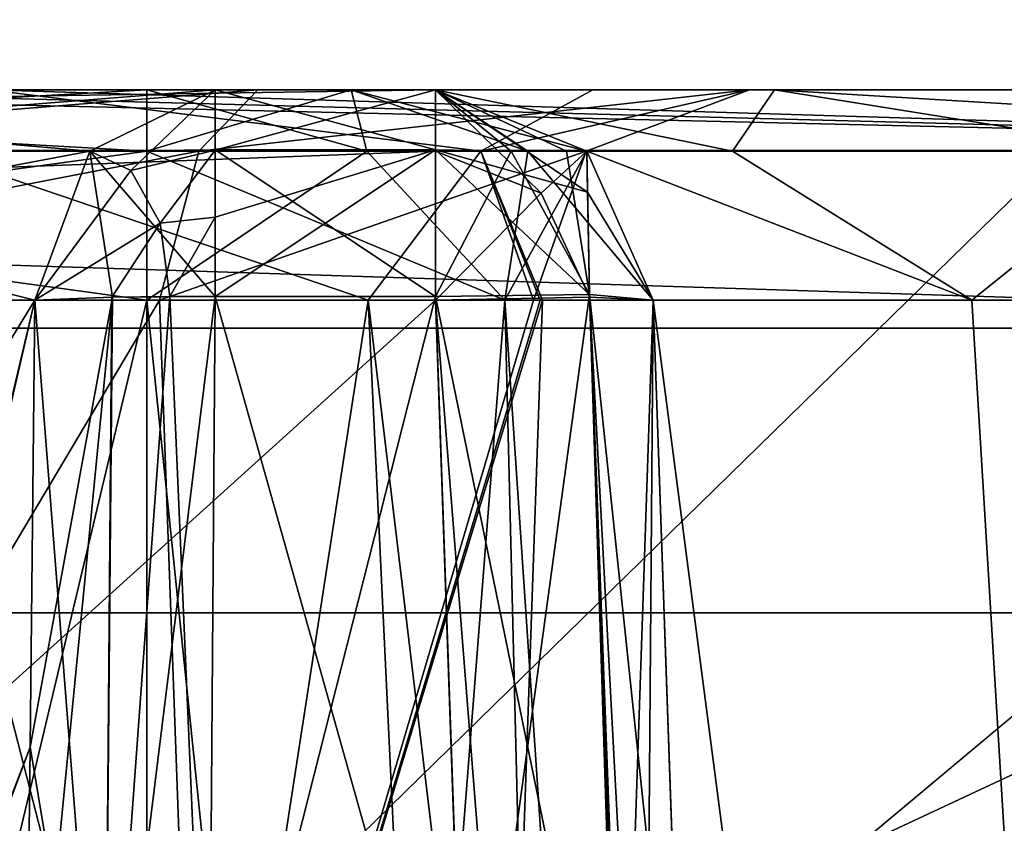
# Model space of a CAD drawing. Header units: inches. Extents: x -10 to 10, y -2.3 to 4.3.
# Tile 622 of 656: x -1.379 to -1.153, y 0.847 to 1.031. Entities that reach past the tile are written whole.
import ezdxf

# ---------------------------------------------------------------- set-up
doc = ezdxf.new("R2010")
doc.units = ezdxf.units.IN
doc.header["$LTSCALE"] = 65.185185
doc.header["$MEASUREMENT"] = 0
for name, color, linetype in [('12001', 7, 'CONTINUOUS'), ('12154', 7, 'CONTINUOUS'), ('12155', 7, 'CONTINUOUS'), ('12156', 7, 'CONTINUOUS'), ('12157', 7, 'CONTINUOUS'), ('12158', 7, 'CONTINUOUS'), ('12159', 7, 'CONTINUOUS'), ('12166', 7, 'CONTINUOUS'), ('12167', 7, 'CONTINUOUS'), ('12168', 7, 'CONTINUOUS'), ('12169', 7, 'CONTINUOUS'), ('12170', 7, 'CONTINUOUS'), ('12171', 7, 'CONTINUOUS'), ('12172', 7, 'CONTINUOUS'), ('12173', 7, 'CONTINUOUS'), ('12174', 7, 'CONTINUOUS'), ('12175', 7, 'CONTINUOUS'), ('12176', 7, 'CONTINUOUS'), ('12177', 7, 'CONTINUOUS'), ('12222', 7, 'CONTINUOUS'), ('12225', 7, 'CONTINUOUS'), ('12229', 7, 'CONTINUOUS'), ('670', 7, 'CONTINUOUS'), ('671', 7, 'CONTINUOUS'), ('672', 7, 'CONTINUOUS'), ('673', 7, 'CONTINUOUS'), ('677', 7, 'CONTINUOUS'), ('678', 7, 'CONTINUOUS'), ('679', 7, 'CONTINUOUS'), ('683', 7, 'CONTINUOUS'), ('684', 7, 'CONTINUOUS'), ('685', 7, 'CONTINUOUS'), ('686', 7, 'CONTINUOUS'), ('687', 7, 'CONTINUOUS'), ('8585', 7, 'CONTINUOUS'), ('8594', 7, 'CONTINUOUS'), ('8603', 7, 'CONTINUOUS'), ('9781', 7, 'CONTINUOUS'), ('9782', 7, 'CONTINUOUS'), ('9783', 7, 'CONTINUOUS'), ('9784', 7, 'CONTINUOUS'), ('9786', 7, 'CONTINUOUS'), ('9787', 7, 'CONTINUOUS'), ('9789', 7, 'CONTINUOUS'), ('9895', 7, 'CONTINUOUS')]:
    doc.layers.add(name, color=color, linetype=linetype)

msp = doc.modelspace()

# ---------------------------------------------------------------- linework, layer by layer
at = {"layer": '12001', "linetype": 'Continuous'}
for points in [[(1.26738, -0.32563, 9.71666), (1.26738, 2.76563, 9.71666), (-1.59738, 2.76563, 9.71666), (1.26738, -0.32563, 9.71666)], [(-1.59738, -0.32563, 9.71666), (1.26738, -0.32563, 9.71666), (-1.59738, 2.76563, 9.71666), (-1.59738, -0.32563, 9.71666)]]:
    msp.add_3dface(points, dxfattribs=at)
at = {"layer": '12154', "linetype": 'Continuous'}
for points in [[(-1.35, 1.00097, -0.924), (-1.6, 1.015, -0.95873), (-1.35, 1.015, -0.95873), (-1.35, 1.00097, -0.924)], [(-1.6, 1.00097, -0.924), (-1.6, 1.015, -0.95873), (-1.35, 1.00097, -0.924), (-1.6, 1.00097, -0.924)], [(-1.35, 0.96674, -0.90876), (-1.6, 0.96674, -0.90876), (-1.6, 1.00097, -0.924), (-1.35, 0.96674, -0.90876)], [(-1.35, 0.96674, -0.90876), (-1.6, 1.00097, -0.924), (-1.35, 1.00097, -0.924), (-1.35, 0.96674, -0.90876)]]:
    msp.add_3dface(points, dxfattribs=at)
at = {"layer": '12155', "linetype": 'Continuous'}
for points in [[(-1.2995, 1.00097, -0.93753), (-1.35, 1.00097, -0.924), (-1.30314, 1.015, -0.97814), (-1.2995, 1.00097, -0.93753)], [(-1.35, 1.00097, -0.924), (-1.35, 1.015, -0.95873), (-1.30314, 1.015, -0.97814), (-1.35, 1.00097, -0.924)], [(-1.26253, 1.00097, -0.9745), (-1.2995, 1.00097, -0.93753), (-1.30314, 1.015, -0.97814), (-1.26253, 1.00097, -0.9745)], [(-1.28373, 1.015, -1.025), (-1.26253, 1.00097, -0.9745), (-1.30314, 1.015, -0.97814), (-1.28373, 1.015, -1.025)], [(-1.249, 1.00097, -1.025), (-1.26253, 1.00097, -0.9745), (-1.28373, 1.015, -1.025), (-1.249, 1.00097, -1.025)], [(-1.26781, 0.96674, -0.94281), (-1.35, 0.96674, -0.90876), (-1.2995, 1.00097, -0.93753), (-1.26781, 0.96674, -0.94281)], [(-1.35, 0.96674, -0.90876), (-1.35, 1.00097, -0.924), (-1.2995, 1.00097, -0.93753), (-1.35, 0.96674, -0.90876)], [(-1.26253, 1.00097, -0.9745), (-1.26781, 0.96674, -0.94281), (-1.2995, 1.00097, -0.93753), (-1.26253, 1.00097, -0.9745)], [(-1.23376, 0.96674, -1.025), (-1.26781, 0.96674, -0.94281), (-1.249, 1.00097, -1.025), (-1.23376, 0.96674, -1.025)], [(-1.249, 1.00097, -1.025), (-1.26781, 0.96674, -0.94281), (-1.26253, 1.00097, -0.9745), (-1.249, 1.00097, -1.025)]]:
    msp.add_3dface(points, dxfattribs=at)
at = {"layer": '12156', "linetype": 'Continuous'}
for points in [[(-1.28373, 1.015, -1.025), (-1.28373, 1.015, -2.48683), (-1.249, 1.00097, -2.48683), (-1.28373, 1.015, -1.025)], [(-1.249, 1.00097, -1.025), (-1.28373, 1.015, -1.025), (-1.249, 1.00097, -2.48683), (-1.249, 1.00097, -1.025)], [(-1.23376, 0.96674, -2.48683), (-1.23376, 0.96674, -1.025), (-1.249, 1.00097, -1.025), (-1.23376, 0.96674, -2.48683)], [(-1.23376, 0.96674, -2.48683), (-1.249, 1.00097, -1.025), (-1.249, 1.00097, -2.48683), (-1.23376, 0.96674, -2.48683)]]:
    msp.add_3dface(points, dxfattribs=at)
at = {"layer": '12157', "linetype": 'Continuous'}
for points in [[(-1.249, 1.00097, -2.48683), (-1.28373, 1.015, -2.48683), (-1.24884, 0.99155, -2.51086), (-1.249, 1.00097, -2.48683)], [(-1.24884, 0.99155, -2.51086), (-1.28373, 1.015, -2.48683), (-1.28373, 1.00128, -2.52124), (-1.24884, 0.99155, -2.51086)], [(-1.24843, 0.96808, -2.5221), (-1.28373, 1.00128, -2.52124), (-1.28373, 0.96762, -2.53676), (-1.24843, 0.96808, -2.5221)], [(-1.24884, 0.99155, -2.51086), (-1.28373, 1.00128, -2.52124), (-1.24843, 0.96808, -2.5221), (-1.24884, 0.99155, -2.51086)], [(-1.23376, 0.96674, -2.48683), (-1.249, 1.00097, -2.48683), (-1.24884, 0.99155, -2.51086), (-1.23376, 0.96674, -2.48683)], [(-1.23376, 0.96674, -2.48683), (-1.24884, 0.99155, -2.51086), (-1.24843, 0.96808, -2.5221), (-1.23376, 0.96674, -2.48683)]]:
    msp.add_3dface(points, dxfattribs=at)
at = {"layer": '12158', "linetype": 'Continuous'}
for points in [[(-1.24184, 0.76286, -2.53343), (-1.24843, 0.96808, -2.5221), (-1.28373, 0.96762, -2.53676), (-1.24184, 0.76286, -2.53343)], [(-1.27656, 0.76238, -2.54752), (-1.24184, 0.76286, -2.53343), (-1.28373, 0.96762, -2.53676), (-1.27656, 0.76238, -2.54752)], [(-1.22659, 0.76155, -2.49758), (-1.23376, 0.96674, -2.48683), (-1.24843, 0.96808, -2.5221), (-1.22659, 0.76155, -2.49758)], [(-1.24184, 0.76286, -2.53343), (-1.22659, 0.76155, -2.49758), (-1.24843, 0.96808, -2.5221), (-1.24184, 0.76286, -2.53343)]]:
    msp.add_3dface(points, dxfattribs=at)
at = {"layer": '12159', "linetype": 'Continuous'}
for points in [[(-1.27656, 0.76238, -2.54752), (-1.28373, 0.96762, -2.53676), (-1.33586, 0.76238, -2.54752), (-1.27656, 0.76238, -2.54752)], [(-1.33586, 0.76238, -2.54752), (-1.28373, 0.96762, -2.53676), (-1.33436, 0.96762, -2.53676), (-1.33586, 0.76238, -2.54752)]]:
    msp.add_3dface(points, dxfattribs=at)
at = {"layer": '12166', "linetype": 'Continuous'}
for points in [[(-1.27656, 0.76238, -2.75248), (-1.33586, 0.76238, -2.75248), (-1.33436, 0.96762, -2.76324), (-1.27656, 0.76238, -2.75248)], [(-1.28373, 0.96762, -2.76324), (-1.27656, 0.76238, -2.75248), (-1.33436, 0.96762, -2.76324), (-1.28373, 0.96762, -2.76324)]]:
    msp.add_3dface(points, dxfattribs=at)
at = {"layer": '12167', "linetype": 'Continuous'}
for points in [[(-1.35794, 0.96746, -2.76915), (-1.378, 0.76151, -2.77556), (-1.37684, 0.86424, -2.78036), (-1.35794, 0.96746, -2.76915)], [(-1.35975, 0.76226, -2.75856), (-1.378, 0.76151, -2.77556), (-1.35794, 0.96746, -2.76915), (-1.35975, 0.76226, -2.75856)], [(-1.37572, 0.96674, -2.78513), (-1.35794, 0.96746, -2.76915), (-1.37684, 0.86424, -2.78036), (-1.37572, 0.96674, -2.78513)], [(-1.33436, 0.96762, -2.76324), (-1.35975, 0.76226, -2.75856), (-1.35794, 0.96746, -2.76915), (-1.33436, 0.96762, -2.76324)], [(-1.33436, 0.96762, -2.76324), (-1.33586, 0.76238, -2.75248), (-1.35975, 0.76226, -2.75856), (-1.33436, 0.96762, -2.76324)]]:
    msp.add_3dface(points, dxfattribs=at)
at = {"layer": '12168', "linetype": 'Continuous'}
for points in [[(-1.37572, 0.96674, -2.78513), (-1.53401, 0.70802, -2.87809), (-1.54466, 0.96674, -2.88886), (-1.37572, 0.96674, -2.78513)], [(-1.37572, 0.96674, -2.51487), (-1.53435, 0.96674, -2.41268), (-1.43545, 0.70802, -2.46499), (-1.37572, 0.96674, -2.51487)], [(-1.43694, 0.70802, -2.83613), (-1.53401, 0.70802, -2.87809), (-1.37572, 0.96674, -2.78513), (-1.43694, 0.70802, -2.83613)], [(-1.43694, 0.70802, -2.83613), (-1.37572, 0.96674, -2.78513), (-1.37684, 0.86424, -2.78036), (-1.43694, 0.70802, -2.83613)], [(-1.37684, 0.86424, -2.51964), (-1.37572, 0.96674, -2.51487), (-1.43545, 0.70802, -2.46499), (-1.37684, 0.86424, -2.51964)], [(-1.378, 0.76151, -2.77556), (-1.43694, 0.70802, -2.83613), (-1.37684, 0.86424, -2.78036), (-1.378, 0.76151, -2.77556)], [(-1.378, 0.76151, -2.52444), (-1.37684, 0.86424, -2.51964), (-1.43545, 0.70802, -2.46499), (-1.378, 0.76151, -2.52444)]]:
    msp.add_3dface(points, dxfattribs=at)
at = {"layer": '12169', "linetype": 'Continuous'}
for points in [[(-1.51226, 1.00097, -2.40179), (-1.36311, 1.00097, -2.50632), (-1.52637, 1.015, -2.3634), (-1.51226, 1.00097, -2.40179)], [(-1.36311, 1.00097, -2.50632), (-1.33436, 1.015, -2.48683), (-1.52637, 1.015, -2.3634), (-1.36311, 1.00097, -2.50632)], [(-1.33436, 1.015, -2.81317), (-1.51226, 1.00097, -2.89821), (-1.42869, 1.015, -2.90118), (-1.33436, 1.015, -2.81317)], [(-1.36311, 1.00097, -2.79368), (-1.51226, 1.00097, -2.89821), (-1.33436, 1.015, -2.81317), (-1.36311, 1.00097, -2.79368)], [(-1.36311, 1.00097, -2.79368), (-1.54466, 0.96674, -2.88886), (-1.51226, 1.00097, -2.89821), (-1.36311, 1.00097, -2.79368)], [(-1.37572, 0.96674, -2.78513), (-1.54466, 0.96674, -2.88886), (-1.36311, 1.00097, -2.79368), (-1.37572, 0.96674, -2.78513)], [(-1.53435, 0.96674, -2.41268), (-1.37572, 0.96674, -2.51487), (-1.51226, 1.00097, -2.40179), (-1.53435, 0.96674, -2.41268)], [(-1.51226, 1.00097, -2.40179), (-1.37572, 0.96674, -2.51487), (-1.36311, 1.00097, -2.50632), (-1.51226, 1.00097, -2.40179)]]:
    msp.add_3dface(points, dxfattribs=at)
at = {"layer": '12170', "linetype": 'Continuous'}
for points in [[(-1.33436, 1.015, -2.48683), (-1.36311, 1.00097, -2.50632), (-1.35371, 0.99654, -2.52045), (-1.33436, 1.015, -2.48683)], [(-1.33436, 1.015, -2.48683), (-1.35371, 0.99654, -2.52045), (-1.33436, 1.00122, -2.5213), (-1.33436, 1.015, -2.48683)], [(-1.36311, 1.00097, -2.50632), (-1.37572, 0.96674, -2.51487), (-1.35371, 0.99654, -2.52045), (-1.36311, 1.00097, -2.50632)], [(-1.35371, 0.99654, -2.52045), (-1.34697, 0.9844, -2.53115), (-1.33436, 1.00122, -2.5213), (-1.35371, 0.99654, -2.52045)], [(-1.33436, 1.00122, -2.5213), (-1.34697, 0.9844, -2.53115), (-1.33436, 0.98585, -2.53227), (-1.33436, 1.00122, -2.5213)], [(-1.35371, 0.99654, -2.52045), (-1.37572, 0.96674, -2.51487), (-1.34697, 0.9844, -2.53115), (-1.35371, 0.99654, -2.52045)], [(-1.34697, 0.9844, -2.53115), (-1.34476, 0.96763, -2.53567), (-1.33436, 0.98585, -2.53227), (-1.34697, 0.9844, -2.53115)], [(-1.34476, 0.96763, -2.53567), (-1.33436, 0.96762, -2.53676), (-1.33436, 0.98585, -2.53227), (-1.34476, 0.96763, -2.53567)], [(-1.34697, 0.9844, -2.53115), (-1.37572, 0.96674, -2.51487), (-1.35808, 0.96746, -2.53078), (-1.34697, 0.9844, -2.53115)], [(-1.34476, 0.96763, -2.53567), (-1.34697, 0.9844, -2.53115), (-1.35808, 0.96746, -2.53078), (-1.34476, 0.96763, -2.53567)]]:
    msp.add_3dface(points, dxfattribs=at)
at = {"layer": '12171', "linetype": 'Continuous'}
for points in [[(-1.28373, 1.015, -2.48683), (-1.33436, 1.015, -2.48683), (-1.33436, 1.00122, -2.5213), (-1.28373, 1.015, -2.48683)], [(-1.28373, 1.00128, -2.52124), (-1.28373, 1.015, -2.48683), (-1.33436, 1.00122, -2.5213), (-1.28373, 1.00128, -2.52124)], [(-1.33436, 0.96762, -2.53676), (-1.28373, 1.00128, -2.52124), (-1.33436, 0.98585, -2.53227), (-1.33436, 0.96762, -2.53676)], [(-1.28373, 0.96762, -2.53676), (-1.28373, 1.00128, -2.52124), (-1.33436, 0.96762, -2.53676), (-1.28373, 0.96762, -2.53676)], [(-1.28373, 1.00128, -2.52124), (-1.33436, 1.00122, -2.5213), (-1.33436, 0.98585, -2.53227), (-1.28373, 1.00128, -2.52124)]]:
    msp.add_3dface(points, dxfattribs=at)
at = {"layer": '12172', "linetype": 'Continuous'}
for points in [[(-2.19986, 1.015, -3.04127), (-1.28373, 1.015, -3.04127), (-1.55147, 1.015, -2.93972), (-2.19986, 1.015, -3.04127)], [(-1.28373, 1.015, -1.025), (-2.19986, 1.015, -3.04127), (-1.74724, 1.015, -2.41582), (-1.28373, 1.015, -1.025)], [(-1.35, 1.015, -0.95873), (-2.19986, 1.015, -3.04127), (-1.30314, 1.015, -0.97814), (-1.35, 1.015, -0.95873)], [(-1.6, 1.015, -0.95873), (-2.19986, 1.015, -3.04127), (-1.35, 1.015, -0.95873), (-1.6, 1.015, -0.95873)], [(-2.19986, 1.015, -3.04127), (-1.28373, 1.015, -1.025), (-1.30314, 1.015, -0.97814), (-2.19986, 1.015, -3.04127)], [(-1.28373, 1.015, -1.025), (-1.74724, 1.015, -2.41582), (-1.52637, 1.015, -2.3634), (-1.28373, 1.015, -1.025)], [(-1.28373, 1.015, -3.04127), (-1.42869, 1.015, -2.90118), (-1.55147, 1.015, -2.93972), (-1.28373, 1.015, -3.04127)], [(-1.33436, 1.015, -2.48683), (-1.28373, 1.015, -1.025), (-1.52637, 1.015, -2.3634), (-1.33436, 1.015, -2.48683)], [(-1.28373, 1.015, -3.04127), (-1.28373, 1.015, -2.81317), (-1.42869, 1.015, -2.90118), (-1.28373, 1.015, -3.04127)], [(-1.28373, 1.015, -2.81317), (-1.33436, 1.015, -2.81317), (-1.42869, 1.015, -2.90118), (-1.28373, 1.015, -2.81317)], [(-1.28373, 1.015, -2.48683), (-1.28373, 1.015, -1.025), (-1.33436, 1.015, -2.48683), (-1.28373, 1.015, -2.48683)]]:
    msp.add_3dface(points, dxfattribs=at)
at = {"layer": '12173', "linetype": 'Continuous'}
for points in [[(-1.28373, 1.015, -2.81317), (-1.28373, 1.00127, -2.77875), (-1.33436, 1.015, -2.81317), (-1.28373, 1.015, -2.81317)], [(-1.33436, 1.015, -2.81317), (-1.28373, 1.00127, -2.77875), (-1.33436, 1.00127, -2.77875), (-1.33436, 1.015, -2.81317)], [(-1.28373, 1.00127, -2.77875), (-1.28373, 0.96762, -2.76324), (-1.33436, 1.00127, -2.77875), (-1.28373, 1.00127, -2.77875)], [(-1.28373, 0.96762, -2.76324), (-1.33436, 0.96762, -2.76324), (-1.33436, 1.00127, -2.77875), (-1.28373, 0.96762, -2.76324)]]:
    msp.add_3dface(points, dxfattribs=at)
at = {"layer": '12174', "linetype": 'Continuous'}
for points in [[(-1.36311, 1.00097, -2.79368), (-1.33436, 1.015, -2.81317), (-1.33436, 1.00127, -2.77875), (-1.36311, 1.00097, -2.79368)], [(-1.35794, 0.96746, -2.76915), (-1.37572, 0.96674, -2.78513), (-1.36311, 1.00097, -2.79368), (-1.35794, 0.96746, -2.76915)], [(-1.33436, 0.96762, -2.76324), (-1.36311, 1.00097, -2.79368), (-1.33436, 1.00127, -2.77875), (-1.33436, 0.96762, -2.76324)], [(-1.33436, 0.96762, -2.76324), (-1.35794, 0.96746, -2.76915), (-1.36311, 1.00097, -2.79368), (-1.33436, 0.96762, -2.76324)]]:
    msp.add_3dface(points, dxfattribs=at)
at = {"layer": '12175', "linetype": 'Continuous'}
for points in [[(-1.28373, 1.015, -3.04127), (-2.19986, 1.015, -3.04127), (-2.19838, 1.00096, -3.07602), (-1.28373, 1.015, -3.04127)], [(-1.28373, 1.00097, -3.076), (-1.28373, 1.015, -3.04127), (-2.19838, 1.00096, -3.07602), (-1.28373, 1.00097, -3.076)], [(-2.1948, 0.96674, -3.09124), (-1.28373, 1.00097, -3.076), (-2.19838, 1.00096, -3.07602), (-2.1948, 0.96674, -3.09124)], [(-1.28373, 0.96674, -3.09124), (-1.28373, 1.00097, -3.076), (-2.1948, 0.96674, -3.09124), (-1.28373, 0.96674, -3.09124)]]:
    msp.add_3dface(points, dxfattribs=at)
at = {"layer": '12176', "linetype": 'Continuous'}
for points in [[(-2.16694, 0.16889, -3.1191), (-1.28373, 0.96674, -3.09124), (-2.1948, 0.96674, -3.09124), (-2.16694, 0.16889, -3.1191)], [(-1.25587, 0.16889, -3.1191), (-1.28373, 0.96674, -3.09124), (-2.16694, 0.16889, -3.1191), (-1.25587, 0.16889, -3.1191)]]:
    msp.add_3dface(points, dxfattribs=at)
at = {"layer": '12177', "linetype": 'Continuous'}
for points in [[(-1.35808, 0.96746, -2.53078), (-1.37572, 0.96674, -2.51487), (-1.35974, 0.76226, -2.54145), (-1.35808, 0.96746, -2.53078)], [(-1.34476, 0.96763, -2.53567), (-1.35808, 0.96746, -2.53078), (-1.35974, 0.76226, -2.54145), (-1.34476, 0.96763, -2.53567)], [(-1.33586, 0.76238, -2.54752), (-1.34476, 0.96763, -2.53567), (-1.35974, 0.76226, -2.54145), (-1.33586, 0.76238, -2.54752)], [(-1.33586, 0.76238, -2.54752), (-1.33436, 0.96762, -2.53676), (-1.34476, 0.96763, -2.53567), (-1.33586, 0.76238, -2.54752)], [(-1.37572, 0.96674, -2.51487), (-1.37684, 0.86424, -2.51964), (-1.35974, 0.76226, -2.54145), (-1.37572, 0.96674, -2.51487)], [(-1.37684, 0.86424, -2.51964), (-1.378, 0.76151, -2.52444), (-1.35974, 0.76226, -2.54145), (-1.37684, 0.86424, -2.51964)]]:
    msp.add_3dface(points, dxfattribs=at)
at = {"layer": '12222', "linetype": 'Continuous'}
for points in [[(-0.93201, 0.96034, 3.49488), (-2.17726, 0.37877, 4.63427), (-2.19757, 0.96034, 3.49488), (-0.93201, 0.96034, 3.49488)], [(-0.9117, 0.37877, 4.63427), (-2.17726, 0.37877, 4.63427), (-0.93201, 0.96034, 3.49488), (-0.9117, 0.37877, 4.63427)]]:
    msp.add_3dface(points, dxfattribs=at)
at = {"layer": '12225', "linetype": 'Continuous'}
for points in [[(-1.33913, 0.70802, 3.1668), (-1.40579, 0.96674, 3.22158), (-1.49903, 0.70802, 3.23174), (-1.33913, 0.70802, 3.1668)], [(-1.29918, 0.96674, 3.13284), (-1.40579, 0.96674, 3.22158), (-1.33913, 0.70802, 3.1668), (-1.29918, 0.96674, 3.13284)], [(-1.28692, 0.70802, 3.09111), (-1.29918, 0.96674, 3.13284), (-1.33913, 0.70802, 3.1668), (-1.28692, 0.70802, 3.09111)], [(-1.25922, 0.96674, 3), (-1.29918, 0.96674, 3.13284), (-1.26826, 0.70802, 3), (-1.25922, 0.96674, 3)], [(-1.26826, 0.70802, 3), (-1.29918, 0.96674, 3.13284), (-1.28692, 0.70802, 3.09111), (-1.26826, 0.70802, 3)]]:
    msp.add_3dface(points, dxfattribs=at)
at = {"layer": '12229', "linetype": 'Continuous'}
for points in [[(-1.5156, 0.96674, 2.75973), (-1.34709, 0.96674, 2.81402), (-1.50097, 0.70802, 2.76826), (-1.5156, 0.96674, 2.75973)], [(-1.34709, 0.96674, 2.81402), (-1.33768, 0.70802, 2.8346), (-1.50097, 0.70802, 2.76826), (-1.34709, 0.96674, 2.81402)], [(-1.34709, 0.96674, 2.81402), (-1.26125, 0.96674, 2.96886), (-1.33768, 0.70802, 2.8346), (-1.34709, 0.96674, 2.81402)], [(-1.26125, 0.96674, 2.96886), (-1.25973, 0.96674, 2.9844), (-1.33768, 0.70802, 2.8346), (-1.26125, 0.96674, 2.96886)], [(-1.25973, 0.96674, 2.9844), (-1.25922, 0.96674, 3), (-1.33768, 0.70802, 2.8346), (-1.25973, 0.96674, 2.9844)], [(-1.25922, 0.96674, 3), (-1.26826, 0.70802, 3), (-1.33768, 0.70802, 2.8346), (-1.25922, 0.96674, 3)]]:
    msp.add_3dface(points, dxfattribs=at)
at = {"layer": '670', "linetype": 'Continuous'}
for points in [[(-1.19717, -0.08105, 2), (-1.09707, -0.08105, 2.37358), (-1.23376, 0.96674, 2), (-1.19717, -0.08105, 2)], [(-1.23376, 0.96674, 2), (-1.09707, -0.08105, 2.37358), (-1.16063, 0.96674, 2.33059), (-1.23376, 0.96674, 2)], [(-1.16063, 0.96674, 2.33059), (-1.09707, -0.08105, 2.37358), (-0.95488, 0.96674, 2.59948), (-1.16063, 0.96674, 2.33059)]]:
    msp.add_3dface(points, dxfattribs=at)
at = {"layer": '671', "linetype": 'Continuous'}
for points in [[(-1.19717, -0.08105, 1.025), (-1.19717, -0.08105, 2), (-1.23376, 0.96674, 2), (-1.19717, -0.08105, 1.025)], [(-1.19717, -0.08105, 1.025), (-1.23376, 0.96674, 2), (-1.23376, 0.96674, 1.025), (-1.19717, -0.08105, 1.025)]]:
    msp.add_3dface(points, dxfattribs=at)
at = {"layer": '672', "linetype": 'Continuous'}
for points in [[(-1.35, -0.08105, 0.87217), (-1.24193, -0.08105, 0.91693), (-1.35, 0.96674, 0.90876), (-1.35, -0.08105, 0.87217)], [(-1.35, 0.96674, 0.90876), (-1.24193, -0.08105, 0.91693), (-1.26781, 0.96674, 0.94281), (-1.35, 0.96674, 0.90876)], [(-1.24193, -0.08105, 0.91693), (-1.19717, -0.08105, 1.025), (-1.26781, 0.96674, 0.94281), (-1.24193, -0.08105, 0.91693)], [(-1.19717, -0.08105, 1.025), (-1.23376, 0.96674, 1.025), (-1.26781, 0.96674, 0.94281), (-1.19717, -0.08105, 1.025)]]:
    msp.add_3dface(points, dxfattribs=at)
at = {"layer": '673', "linetype": 'Continuous'}
for points in [[(-1.6, -0.08105, 0.87217), (-1.35, -0.08105, 0.87217), (-1.35, 0.96674, 0.90876), (-1.6, -0.08105, 0.87217)], [(-1.6, -0.08105, 0.87217), (-1.35, 0.96674, 0.90876), (-1.6, 0.96674, 0.90876), (-1.6, -0.08105, 0.87217)]]:
    msp.add_3dface(points, dxfattribs=at)
at = {"layer": '677', "linetype": 'Continuous'}
for points in [[(-1.35, -0.08105, -0.87217), (-1.6, -0.08105, -0.87217), (-1.6, 0.96674, -0.90876), (-1.35, -0.08105, -0.87217)], [(-1.35, -0.08105, -0.87217), (-1.6, 0.96674, -0.90876), (-1.35, 0.96674, -0.90876), (-1.35, -0.08105, -0.87217)]]:
    msp.add_3dface(points, dxfattribs=at)
at = {"layer": '678', "linetype": 'Continuous'}
for points in [[(-1.24193, -0.08105, -0.91693), (-1.35, -0.08105, -0.87217), (-1.26781, 0.96674, -0.94281), (-1.24193, -0.08105, -0.91693)], [(-1.35, -0.08105, -0.87217), (-1.35, 0.96674, -0.90876), (-1.26781, 0.96674, -0.94281), (-1.35, -0.08105, -0.87217)], [(-1.23376, 0.96674, -1.025), (-1.24193, -0.08105, -0.91693), (-1.26781, 0.96674, -0.94281), (-1.23376, 0.96674, -1.025)], [(-1.19717, -0.08105, -1.025), (-1.24193, -0.08105, -0.91693), (-1.23376, 0.96674, -1.025), (-1.19717, -0.08105, -1.025)]]:
    msp.add_3dface(points, dxfattribs=at)
at = {"layer": '679', "linetype": 'Continuous'}
for points in [[(-1.19717, -0.08105, -1.025), (-1.23376, 0.96674, -1.025), (-1.23376, 0.96674, -2.48683), (-1.19717, -0.08105, -1.025)], [(-1.19717, -0.08105, -1.025), (-1.23376, 0.96674, -2.48683), (-1.2059, 0.16889, -2), (-1.19717, -0.08105, -1.025)], [(-1.23376, 0.96674, -2.48683), (-1.22659, 0.76155, -2.49758), (-1.2059, 0.16889, -2), (-1.23376, 0.96674, -2.48683)], [(-1.23376, 0.96674, -3.04127), (-1.2059, 0.16889, -3.06913), (-1.22424, 0.69422, -2.7714), (-1.23376, 0.96674, -3.04127)], [(-1.23376, 0.96674, -2.81317), (-1.23376, 0.96674, -3.04127), (-1.22659, 0.76155, -2.80242), (-1.23376, 0.96674, -2.81317)], [(-1.22659, 0.76155, -2.80242), (-1.23376, 0.96674, -3.04127), (-1.22424, 0.69422, -2.7714), (-1.22659, 0.76155, -2.80242)]]:
    msp.add_3dface(points, dxfattribs=at)
at = {"layer": '683', "linetype": 'Continuous'}
for points in [[(-1.24843, 0.96808, -2.7779), (-1.27656, 0.76238, -2.75248), (-1.28373, 0.96762, -2.76324), (-1.24843, 0.96808, -2.7779)], [(-1.24069, 0.76284, -2.76772), (-1.27656, 0.76238, -2.75248), (-1.24843, 0.96808, -2.7779), (-1.24069, 0.76284, -2.76772)], [(-1.23376, 0.96674, -2.81317), (-1.24069, 0.76284, -2.76772), (-1.24843, 0.96808, -2.7779), (-1.23376, 0.96674, -2.81317)], [(-1.23376, 0.96674, -2.81317), (-1.22659, 0.76155, -2.80242), (-1.24069, 0.76284, -2.76772), (-1.23376, 0.96674, -2.81317)]]:
    msp.add_3dface(points, dxfattribs=at)
at = {"layer": '684', "linetype": 'Continuous'}
for points in [[(-1.249, 1.00097, -2.81317), (-1.25365, 1.00097, -2.7958), (-1.28373, 1.015, -2.81317), (-1.249, 1.00097, -2.81317)], [(-1.25365, 1.00097, -2.7958), (-1.26636, 1.00097, -2.78309), (-1.28373, 1.015, -2.81317), (-1.25365, 1.00097, -2.7958)], [(-1.26636, 1.00097, -2.78309), (-1.28373, 1.00127, -2.77875), (-1.28373, 1.015, -2.81317), (-1.26636, 1.00097, -2.78309)], [(-1.26636, 1.00097, -2.78309), (-1.28373, 0.96762, -2.76324), (-1.28373, 1.00127, -2.77875), (-1.26636, 1.00097, -2.78309)], [(-1.24843, 0.96808, -2.7779), (-1.28373, 0.96762, -2.76324), (-1.26636, 1.00097, -2.78309), (-1.24843, 0.96808, -2.7779)], [(-1.25365, 1.00097, -2.7958), (-1.24843, 0.96808, -2.7779), (-1.26636, 1.00097, -2.78309), (-1.25365, 1.00097, -2.7958)], [(-1.249, 1.00097, -2.81317), (-1.24843, 0.96808, -2.7779), (-1.25365, 1.00097, -2.7958), (-1.249, 1.00097, -2.81317)], [(-1.23376, 0.96674, -2.81317), (-1.24843, 0.96808, -2.7779), (-1.249, 1.00097, -2.81317), (-1.23376, 0.96674, -2.81317)]]:
    msp.add_3dface(points, dxfattribs=at)
at = {"layer": '685', "linetype": 'Continuous'}
for points in [[(-1.249, 1.00097, -2.81317), (-1.28373, 1.015, -2.81317), (-1.24901, 1.00098, -3.04127), (-1.249, 1.00097, -2.81317)], [(-1.24901, 1.00098, -3.04127), (-1.28373, 1.015, -2.81317), (-1.28373, 1.015, -3.04127), (-1.24901, 1.00098, -3.04127)], [(-1.23376, 0.96674, -3.04127), (-1.249, 1.00097, -2.81317), (-1.24901, 1.00098, -3.04127), (-1.23376, 0.96674, -3.04127)], [(-1.23376, 0.96674, -3.04127), (-1.23376, 0.96674, -2.81317), (-1.249, 1.00097, -2.81317), (-1.23376, 0.96674, -3.04127)]]:
    msp.add_3dface(points, dxfattribs=at)
at = {"layer": '686', "linetype": 'Continuous'}
for points in [[(-1.24901, 1.00098, -3.04127), (-1.28373, 1.015, -3.04127), (-1.25948, 0.99135, -3.07617), (-1.24901, 1.00098, -3.04127)], [(-1.25948, 0.99135, -3.07617), (-1.28373, 1.015, -3.04127), (-1.28373, 1.00097, -3.076), (-1.25948, 0.99135, -3.07617)], [(-1.28373, 0.96674, -3.09124), (-1.25948, 0.99135, -3.07617), (-1.28373, 1.00097, -3.076), (-1.28373, 0.96674, -3.09124)], [(-1.24842, 0.96747, -3.07658), (-1.24901, 1.00098, -3.04127), (-1.25948, 0.99135, -3.07617), (-1.24842, 0.96747, -3.07658)], [(-1.23376, 0.96674, -3.04127), (-1.24901, 1.00098, -3.04127), (-1.24842, 0.96747, -3.07658), (-1.23376, 0.96674, -3.04127)], [(-1.28373, 0.96674, -3.09124), (-1.24842, 0.96747, -3.07658), (-1.25948, 0.99135, -3.07617), (-1.28373, 0.96674, -3.09124)]]:
    msp.add_3dface(points, dxfattribs=at)
at = {"layer": '687', "linetype": 'Continuous'}
for points in [[(-1.24842, 0.96747, -3.07658), (-1.28373, 0.96674, -3.09124), (-1.22044, 0.16637, -3.10456), (-1.24842, 0.96747, -3.07658)], [(-1.2059, 0.16889, -3.06913), (-1.23376, 0.96674, -3.04127), (-1.24842, 0.96747, -3.07658), (-1.2059, 0.16889, -3.06913)], [(-1.2059, 0.16889, -3.06913), (-1.24842, 0.96747, -3.07658), (-1.22044, 0.16637, -3.10456), (-1.2059, 0.16889, -3.06913)], [(-1.22044, 0.16637, -3.10456), (-1.28373, 0.96674, -3.09124), (-1.25587, 0.16889, -3.1191), (-1.22044, 0.16637, -3.10456)]]:
    msp.add_3dface(points, dxfattribs=at)
at = {"layer": '8585', "linetype": 'Continuous'}
for points in [[(-2.79289, 0.895, 13.9861), (2.79289, 0.895, 13.9861), (-2.79289, -2.305, 13.9861), (-2.79289, 0.895, 13.9861)], [(-2.79289, -2.305, 13.9861), (2.79289, 0.895, 13.9861), (2.79289, -2.305, 13.9861), (-2.79289, -2.305, 13.9861)]]:
    msp.add_3dface(points, dxfattribs=at)
at = {"layer": '8594', "linetype": 'Continuous'}
for points in [[(-2.79289, -2.305, 14.1431), (2.79289, -2.305, 14.1431), (-2.79289, 0.895, 14.1431), (-2.79289, -2.305, 14.1431)], [(-2.79289, 0.895, 14.1431), (2.79289, -2.305, 14.1431), (2.79289, 0.895, 14.1431), (-2.79289, 0.895, 14.1431)]]:
    msp.add_3dface(points, dxfattribs=at)
at = {"layer": '8603', "linetype": 'Continuous'}
for points in [[(2.79289, 0.895, 13.9861), (-2.79289, 0.895, 13.9861), (2.79289, 0.895, 14.1431), (2.79289, 0.895, 13.9861)], [(-2.79289, 0.895, 13.9861), (-2.79289, 0.895, 14.1431), (2.79289, 0.895, 14.1431), (-2.79289, 0.895, 13.9861)]]:
    msp.add_3dface(points, dxfattribs=at)
at = {"layer": '9781', "linetype": 'Continuous'}
for points in [[(-1.249, 1.00097, 2), (-1.21557, 1.00097, 2.22869), (-1.28373, 1.015, 2), (-1.249, 1.00097, 2)], [(-1.28373, 1.015, 2), (-1.21557, 1.00097, 2.22869), (-1.20593, 1.015, 2.35166), (-1.28373, 1.015, 2)], [(-1.21557, 1.00097, 2.22869), (-1.11808, 1.00097, 2.43825), (-1.20593, 1.015, 2.35166), (-1.21557, 1.00097, 2.22869)], [(-0.96438, 1.00049, 2.61076), (-0.98708, 1.015, 2.63768), (-1.20593, 1.015, 2.35166), (-0.96438, 1.00049, 2.61076)], [(-1.11808, 1.00097, 2.43825), (-0.96438, 1.00049, 2.61076), (-1.20593, 1.015, 2.35166), (-1.11808, 1.00097, 2.43825)], [(-1.23376, 0.96674, 2), (-1.16063, 0.96674, 2.33059), (-1.249, 1.00097, 2), (-1.23376, 0.96674, 2)], [(-1.249, 1.00097, 2), (-1.16063, 0.96674, 2.33059), (-1.21557, 1.00097, 2.22869), (-1.249, 1.00097, 2)], [(-1.21557, 1.00097, 2.22869), (-1.16063, 0.96674, 2.33059), (-1.11808, 1.00097, 2.43825), (-1.21557, 1.00097, 2.22869)], [(-1.16063, 0.96674, 2.33059), (-0.95488, 0.96674, 2.59948), (-1.11808, 1.00097, 2.43825), (-1.16063, 0.96674, 2.33059)]]:
    msp.add_3dface(points, dxfattribs=at)
at = {"layer": '9782', "linetype": 'Continuous'}
for points in [[(-1.249, 1.00097, 2), (-1.28373, 1.015, 2), (-1.249, 1.00097, 1.025), (-1.249, 1.00097, 2)], [(-1.249, 1.00097, 1.025), (-1.28373, 1.015, 2), (-1.28373, 1.015, 1.025), (-1.249, 1.00097, 1.025)], [(-1.23376, 0.96674, 1.025), (-1.23376, 0.96674, 2), (-1.249, 1.00097, 2), (-1.23376, 0.96674, 1.025)], [(-1.23376, 0.96674, 1.025), (-1.249, 1.00097, 2), (-1.249, 1.00097, 1.025), (-1.23376, 0.96674, 1.025)]]:
    msp.add_3dface(points, dxfattribs=at)
at = {"layer": '9783', "linetype": 'Continuous'}
for points in [[(-1.35, 1.00097, 0.924), (-1.2995, 1.00097, 0.93753), (-1.35, 1.015, 0.95873), (-1.35, 1.00097, 0.924)], [(-1.35, 1.015, 0.95873), (-1.2995, 1.00097, 0.93753), (-1.30314, 1.015, 0.97814), (-1.35, 1.015, 0.95873)], [(-1.249, 1.00097, 1.025), (-1.28373, 1.015, 1.025), (-1.30314, 1.015, 0.97814), (-1.249, 1.00097, 1.025)], [(-1.26253, 1.00097, 0.9745), (-1.249, 1.00097, 1.025), (-1.30314, 1.015, 0.97814), (-1.26253, 1.00097, 0.9745)], [(-1.2995, 1.00097, 0.93753), (-1.26253, 1.00097, 0.9745), (-1.30314, 1.015, 0.97814), (-1.2995, 1.00097, 0.93753)], [(-1.35, 0.96674, 0.90876), (-1.26781, 0.96674, 0.94281), (-1.35, 1.00097, 0.924), (-1.35, 0.96674, 0.90876)], [(-1.35, 1.00097, 0.924), (-1.26781, 0.96674, 0.94281), (-1.2995, 1.00097, 0.93753), (-1.35, 1.00097, 0.924)], [(-1.2995, 1.00097, 0.93753), (-1.26781, 0.96674, 0.94281), (-1.26253, 1.00097, 0.9745), (-1.2995, 1.00097, 0.93753)], [(-1.26781, 0.96674, 0.94281), (-1.23376, 0.96674, 1.025), (-1.26253, 1.00097, 0.9745), (-1.26781, 0.96674, 0.94281)], [(-1.23376, 0.96674, 1.025), (-1.249, 1.00097, 1.025), (-1.26253, 1.00097, 0.9745), (-1.23376, 0.96674, 1.025)]]:
    msp.add_3dface(points, dxfattribs=at)
at = {"layer": '9784', "linetype": 'Continuous'}
for points in [[(-1.35, 1.00097, 0.924), (-1.35, 1.015, 0.95873), (-1.6, 1.00097, 0.924), (-1.35, 1.00097, 0.924)], [(-1.6, 1.00097, 0.924), (-1.35, 1.015, 0.95873), (-1.6, 1.015, 0.95873), (-1.6, 1.00097, 0.924)], [(-1.6, 0.96674, 0.90876), (-1.35, 0.96674, 0.90876), (-1.35, 1.00097, 0.924), (-1.6, 0.96674, 0.90876)], [(-1.6, 0.96674, 0.90876), (-1.35, 1.00097, 0.924), (-1.6, 1.00097, 0.924), (-1.6, 0.96674, 0.90876)]]:
    msp.add_3dface(points, dxfattribs=at)
at = {"layer": '9786', "linetype": 'Continuous'}
for points in [[(-1.28373, 1.015, 2), (-1.20593, 1.015, 2.35166), (-2.19986, 1.015, 0.64752), (-1.28373, 1.015, 2)], [(-1.28373, 1.015, 2), (-2.19986, 1.015, 0.64752), (-1.93789, 1.015, 0.8763), (-1.28373, 1.015, 2)], [(-2.19986, 1.015, 0.64752), (-1.20593, 1.015, 2.35166), (-1.53874, 1.015, 2.71185), (-2.19986, 1.015, 0.64752)], [(-1.6, 1.015, 0.95873), (-1.28373, 1.015, 2), (-1.93789, 1.015, 0.8763), (-1.6, 1.015, 0.95873)], [(-1.28373, 1.015, 1.025), (-1.28373, 1.015, 2), (-1.6, 1.015, 0.95873), (-1.28373, 1.015, 1.025)], [(-1.30314, 1.015, 0.97814), (-1.28373, 1.015, 1.025), (-1.6, 1.015, 0.95873), (-1.30314, 1.015, 0.97814)], [(-1.35, 1.015, 0.95873), (-1.30314, 1.015, 0.97814), (-1.6, 1.015, 0.95873), (-1.35, 1.015, 0.95873)], [(-0.94774, 1.015, 2.68914), (-1.53874, 1.015, 2.71185), (-0.98708, 1.015, 2.63768), (-0.94774, 1.015, 2.68914)], [(-0.94774, 1.015, 2.68914), (-0.93373, 1.015, 2.75237), (-1.53874, 1.015, 2.71185), (-0.94774, 1.015, 2.68914)], [(-1.20593, 1.015, 2.35166), (-0.98708, 1.015, 2.63768), (-1.53874, 1.015, 2.71185), (-1.20593, 1.015, 2.35166)], [(-1.53874, 1.015, 2.71185), (-0.93373, 1.015, 2.75237), (-1.32454, 1.015, 2.76822), (-1.53874, 1.015, 2.71185)], [(-1.38624, 1.015, 3.26757), (-1.24762, 1.015, 3.14435), (-0.93373, 1.015, 3.26757), (-1.38624, 1.015, 3.26757)], [(-1.32454, 1.015, 2.76822), (-0.93373, 1.015, 2.75237), (-0.93373, 1.015, 3.26757), (-1.32454, 1.015, 2.76822)], [(-1.2117, 1.015, 2.9624), (-1.32454, 1.015, 2.76822), (-0.93373, 1.015, 3.26757), (-1.2117, 1.015, 2.9624)], [(-1.24762, 1.015, 3.14435), (-1.2117, 1.015, 2.9624), (-0.93373, 1.015, 3.26757), (-1.24762, 1.015, 3.14435)]]:
    msp.add_3dface(points, dxfattribs=at)
at = {"layer": '9787', "linetype": 'Continuous'}
for points in [[(-1.53874, 1.015, 2.71185), (-1.32454, 1.015, 2.76822), (-1.5, 1.00097, 2.74399), (-1.53874, 1.015, 2.71185)], [(-1.5, 1.00097, 2.74399), (-1.32454, 1.015, 2.76822), (-1.33805, 1.00097, 2.80172), (-1.5, 1.00097, 2.74399)], [(-1.27338, 1.00097, 3.1191), (-1.38624, 1.015, 3.26757), (-1.39983, 1.00098, 3.23561), (-1.27338, 1.00097, 3.1191)], [(-1.24762, 1.015, 3.14435), (-1.38624, 1.015, 3.26757), (-1.27338, 1.00097, 3.1191), (-1.24762, 1.015, 3.14435)], [(-1.32454, 1.015, 2.76822), (-1.2117, 1.015, 2.9624), (-1.33805, 1.00097, 2.80172), (-1.32454, 1.015, 2.76822)], [(-1.33805, 1.00097, 2.80172), (-1.2117, 1.015, 2.9624), (-1.24914, 1.00097, 2.94889), (-1.33805, 1.00097, 2.80172)], [(-1.2117, 1.015, 2.9624), (-1.24762, 1.015, 3.14435), (-1.27338, 1.00097, 3.1191), (-1.2117, 1.015, 2.9624)], [(-1.24914, 1.00097, 2.94889), (-1.2117, 1.015, 2.9624), (-1.27338, 1.00097, 3.1191), (-1.24914, 1.00097, 2.94889)], [(-1.5, 1.00097, 2.74399), (-1.33805, 1.00097, 2.80172), (-1.5156, 0.96674, 2.75973), (-1.5, 1.00097, 2.74399)], [(-1.5156, 0.96674, 2.75973), (-1.33805, 1.00097, 2.80172), (-1.34709, 0.96674, 2.81402), (-1.5156, 0.96674, 2.75973)], [(-1.29918, 0.96674, 3.13284), (-1.39983, 1.00098, 3.23561), (-1.40579, 0.96674, 3.22158), (-1.29918, 0.96674, 3.13284)], [(-1.27338, 1.00097, 3.1191), (-1.39983, 1.00098, 3.23561), (-1.29918, 0.96674, 3.13284), (-1.27338, 1.00097, 3.1191)], [(-1.33805, 1.00097, 2.80172), (-1.24914, 1.00097, 2.94889), (-1.34709, 0.96674, 2.81402), (-1.33805, 1.00097, 2.80172)], [(-1.34709, 0.96674, 2.81402), (-1.24914, 1.00097, 2.94889), (-1.26125, 0.96674, 2.96886), (-1.34709, 0.96674, 2.81402)], [(-1.25922, 0.96674, 3), (-1.27338, 1.00097, 3.1191), (-1.29918, 0.96674, 3.13284), (-1.25922, 0.96674, 3)], [(-1.24914, 1.00097, 2.94889), (-1.27338, 1.00097, 3.1191), (-1.26125, 0.96674, 2.96886), (-1.24914, 1.00097, 2.94889)], [(-1.26125, 0.96674, 2.96886), (-1.27338, 1.00097, 3.1191), (-1.25973, 0.96674, 2.9844), (-1.26125, 0.96674, 2.96886)], [(-1.25973, 0.96674, 2.9844), (-1.27338, 1.00097, 3.1191), (-1.25922, 0.96674, 3), (-1.25973, 0.96674, 2.9844)]]:
    msp.add_3dface(points, dxfattribs=at)
at = {"layer": '9789', "linetype": 'Continuous'}
for points in [[(-1.44206, 1.01463, 3.28682), (-1.38624, 1.015, 3.26757), (-0.93329, 1.00114, 3.38446), (-1.44206, 1.01463, 3.28682)], [(-1.38624, 1.015, 3.26757), (-0.93373, 1.015, 3.26757), (-0.93329, 1.00114, 3.38446), (-1.38624, 1.015, 3.26757)], [(-2.19928, 1.00114, 3.38446), (-1.49999, 1.01434, 3.2933), (-0.93329, 1.00114, 3.38446), (-2.19928, 1.00114, 3.38446)], [(-1.49999, 1.01434, 3.2933), (-1.44206, 1.01463, 3.28682), (-0.93329, 1.00114, 3.38446), (-1.49999, 1.01434, 3.2933)], [(-2.19928, 1.00114, 3.38446), (-0.93201, 0.96034, 3.49488), (-2.19757, 0.96034, 3.49488), (-2.19928, 1.00114, 3.38446)], [(-0.93201, 0.96034, 3.49488), (-2.19928, 1.00114, 3.38446), (-0.93329, 1.00114, 3.38446), (-0.93201, 0.96034, 3.49488)]]:
    msp.add_3dface(points, dxfattribs=at)
at = {"layer": '9895', "linetype": 'Continuous'}
for points in [[(-1.99205, 0.16889, -4.26688), (-1.14273, 2.78811, -4.35835), (1.12776, 3.21674, -4.37331), (-1.99205, 0.16889, -4.26688)], [(1.14273, 2.78812, -4.35835), (-1.99205, 0.16889, -4.26688), (1.12776, 3.21674, -4.37331), (1.14273, 2.78812, -4.35835)], [(1.21895, 2.61696, -4.35237), (-1.99205, 0.16889, -4.26688), (1.14273, 2.78812, -4.35835), (1.21895, 2.61696, -4.35237)], [(-1.14273, 2.78811, -4.35835), (-1.99205, 0.16889, -4.26688), (-1.21886, 2.61704, -4.35237), (-1.14273, 2.78811, -4.35835)], [(-1.21886, 2.61704, -4.35237), (-1.99205, 0.16889, -4.26688), (-1.39253, 2.54674, -4.34992), (-1.21886, 2.61704, -4.35237)], [(1.99205, 0.16889, -4.26688), (-1.99205, 0.16889, -4.26688), (1.58114, 2.61704, -4.35237), (1.99205, 0.16889, -4.26688)], [(1.58114, 2.61704, -4.35237), (-1.99205, 0.16889, -4.26688), (1.40747, 2.54674, -4.34992), (1.58114, 2.61704, -4.35237)], [(1.39253, 2.54674, -4.34992), (-1.99205, 0.16889, -4.26688), (1.21895, 2.61696, -4.35237), (1.39253, 2.54674, -4.34992)], [(1.40747, 2.54674, -4.34992), (-1.99205, 0.16889, -4.26688), (1.39253, 2.54674, -4.34992), (1.40747, 2.54674, -4.34992)]]:
    msp.add_3dface(points, dxfattribs=at)

doc.saveas('drawing.dxf')
